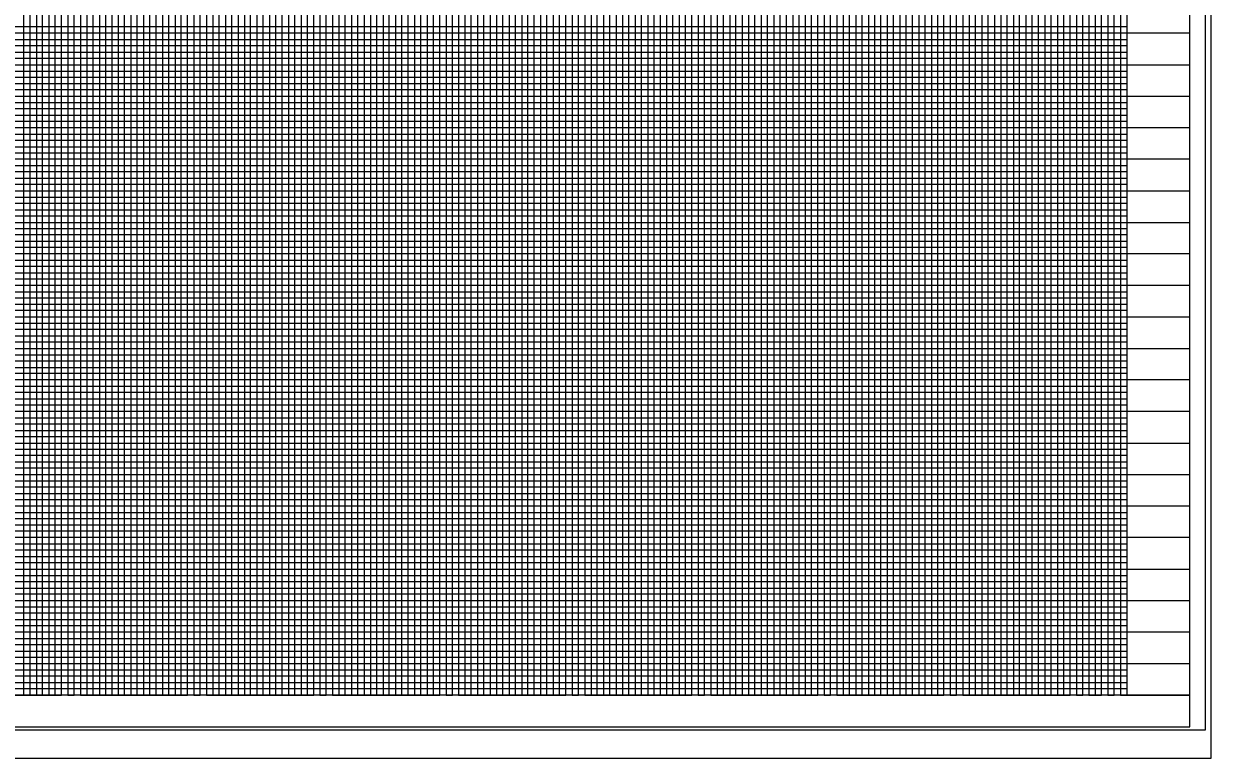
# Model space of a CAD drawing. Extents: x 2345490 to 2436403, y 465165 to 573888.
# Drawn here: x 2424020 to 2424962, y 532446 to 533028 of the extents above; entities that cross this region are included whole.
import ezdxf

# ---------------------------------------------------------------- set-up
doc = ezdxf.new("R2010")
doc.units = 0
for name, color, linetype in [('Old_Level_18', 7, 'Continuous'), ('Old_Level_41', 7, 'Continuous'), ('Old_Level_42', 7, 'Continuous'), ('Old_Level_43', 7, 'Continuous'), ('Old_Level_50', 7, 'Continuous'), ('Old_Level_51', 7, 'Continuous')]:
    doc.layers.add(name, color=color, linetype=linetype)

msp = doc.modelspace()

# ---------------------------------------------------------------- linework, layer by layer
at = {"layer": 'Old_Level_18'}
msp.add_lwpolyline([(2424945.325, 533520.5875), (2423445.325, 533520.5875), (2423445.325, 532470.5875), (2424945.325, 532470.5875)], close=True, dxfattribs=at)
at = {"layer": 'Old_Level_41'}
msp.add_line((2424945.325, 532495.5875), (2423445.325, 532495.5875), dxfattribs=at)
for points in [[(2423970.325, 532495.5875), (2424020.325, 532495.5875), (2424020.325, 533520.5875)], [(2423995.325, 532495.5875), (2424045.325, 532495.5875), (2424045.325, 533520.5875)], [(2424070.325, 533520.5875), (2424070.325, 532495.5875), (2424120.325, 532495.5875), (2424120.325, 533520.5875)], [(2424095.325, 533520.5875), (2424095.325, 532495.5875), (2424145.325, 532495.5875), (2424145.325, 533520.5875)], [(2424170.325, 533520.5875), (2424170.325, 532495.5875), (2424220.325, 532495.5875), (2424220.325, 533520.5875)], [(2424195.325, 533520.5875), (2424195.325, 532495.5875), (2424245.325, 532495.5875), (2424245.325, 533520.5875)], [(2424270.325, 533520.5875), (2424270.325, 532495.5875), (2424320.325, 532495.5875), (2424320.325, 533520.5875)], [(2424295.325, 533520.5875), (2424295.325, 532495.5875), (2424345.325, 532495.5875), (2424345.325, 533520.5875)], [(2424370.325, 533520.5875), (2424370.325, 532495.5875), (2424420.325, 532495.5875), (2424420.325, 533520.5875)], [(2424395.325, 533520.5875), (2424395.325, 532495.5875), (2424445.325, 532495.5875), (2424445.325, 533520.5875)], [(2424470.325, 533520.5875), (2424470.325, 532495.5875), (2424520.325, 532495.5875), (2424520.325, 533520.5875)], [(2424495.325, 533520.5875), (2424495.325, 532495.5875), (2424545.325, 532495.5875), (2424545.325, 533520.5875)], [(2424570.325, 533520.5875), (2424570.325, 532495.5875), (2424620.325, 532495.5875), (2424620.325, 533520.5875)], [(2424595.325, 533520.5875), (2424595.325, 532495.5875), (2424645.325, 532495.5875), (2424645.325, 533520.5875)], [(2424670.325, 533520.5875), (2424670.325, 532495.5875), (2424720.325, 532495.5875), (2424720.325, 533520.5875)], [(2424695.325, 533520.5875), (2424695.325, 532495.5875), (2424745.325, 532495.5875), (2424745.325, 533520.5875)], [(2424770.325, 533383.0375), (2424770.325, 532495.5875), (2424820.325, 532495.5875), (2424820.325, 533383.0375)], [(2424870.325, 533383.0375), (2424870.325, 532495.5875)], [(2424945.325, 533020.5875), (2423445.325, 533020.5875), (2423445.325, 532970.5875), (2424945.325, 532970.5875)], [(2424945.325, 532920.5875), (2423445.325, 532920.5875), (2423445.325, 532870.5875), (2424945.325, 532870.5875)], [(2424945.325, 532845.5875), (2423445.325, 532845.5875), (2423445.325, 532895.5875), (2424945.325, 532895.5875)], [(2424945.325, 532820.5875), (2423445.325, 532820.5875), (2423445.325, 532770.5875), (2424945.325, 532770.5875)], [(2424945.325, 532745.5875), (2423445.325, 532745.5875), (2423445.325, 532795.5875), (2424945.325, 532795.5875)], [(2424945.325, 532720.5875), (2423445.325, 532720.5875), (2423445.325, 532670.5875), (2424945.325, 532670.5875)], [(2424945.325, 532620.5875), (2423445.325, 532620.5875), (2423445.325, 532570.5875), (2424945.325, 532570.5875)], [(2424945.325, 532545.5875), (2423445.325, 532545.5875), (2423445.325, 532595.5875), (2424945.325, 532595.5875)], [(2424945.325, 532520.5875), (2423445.325, 532520.5875)]]:
    msp.add_lwpolyline(points, dxfattribs=at)
at = {"layer": 'Old_Level_42'}
for points in [[(2424795.325, 533383.0375), (2424795.325, 532495.5875), (2424845.325, 532495.5875), (2424845.325, 533383.0375)], [(2424895.325, 533383.0375), (2424895.325, 532495.5875), (2424945.325, 532495.5875)], [(2424945.325, 532945.5875), (2423445.325, 532945.5875), (2423445.325, 532995.5875), (2424945.325, 532995.5875)], [(2424945.325, 532645.5875), (2423445.325, 532645.5875), (2423445.325, 532695.5875), (2424945.325, 532695.5875)]]:
    msp.add_lwpolyline(points, dxfattribs=at)
at = {"layer": 'Old_Level_43'}
for points in [[(2424025.325, 532495.5875), (2424025.325, 533520.5875)], [(2424030.325, 533520.5875), (2424030.325, 532495.5875), (2424035.325, 532495.5875), (2424035.325, 533520.5875)], [(2424040.325, 533520.5875), (2424040.325, 532495.5875), (2424050.325, 532495.5875), (2424050.325, 533520.5875)], [(2424055.325, 533520.5875), (2424055.325, 532495.5875), (2424055.325, 532495.5875), (2424060.325, 532495.5875), (2424060.325, 533520.5875)], [(2424065.325, 533520.5875), (2424065.325, 532495.5875), (2424075.325, 532495.5875), (2424075.325, 533520.5875)], [(2424080.325, 533520.5875), (2424080.325, 532495.5875), (2424085.325, 532495.5875), (2424085.325, 533520.5875)], [(2424090.325, 533520.5875), (2424090.325, 532495.5875), (2424100.325, 532495.5875), (2424100.325, 533520.5875)], [(2424105.325, 533520.5875), (2424105.325, 532495.5875), (2424110.325, 532495.5875), (2424110.325, 533520.5875)], [(2424115.325, 533520.5875), (2424115.325, 532495.5875), (2424125.325, 532495.5875), (2424125.325, 533520.5875)], [(2424130.325, 533520.5875), (2424130.325, 532495.5875), (2424135.325, 532495.5875), (2424135.325, 533520.5875)], [(2424140.325, 533520.5875), (2424140.325, 532495.5875), (2424150.325, 532495.5875), (2424150.325, 533520.5875)], [(2424155.325, 533520.5875), (2424155.325, 532495.5875), (2424160.325, 532495.5875), (2424160.325, 533520.5875)], [(2424165.325, 533520.5875), (2424165.325, 532495.5875), (2424175.325, 532495.5875), (2424175.325, 533520.5875)], [(2424180.325, 533520.5875), (2424180.325, 532495.5875), (2424185.325, 532495.5875), (2424185.325, 533520.5875)], [(2424190.325, 533520.5875), (2424190.325, 532495.5875), (2424200.325, 532495.5875), (2424200.325, 533520.5875)], [(2424205.325, 533520.5875), (2424205.325, 532495.5875)], [(2424215.325, 533519.9875), (2424215.325, 532495.5875), (2424225.325, 532495.5875), (2424225.325, 533520.5875)], [(2424230.325, 533520.5875), (2424230.325, 532495.5875), (2424235.325, 532495.5875), (2424235.325, 533520.5875)], [(2424240.325, 533520.5875), (2424240.325, 532495.5875), (2424250.325, 532495.5875), (2424250.325, 533520.5875)], [(2424255.325, 533520.5875), (2424255.325, 532495.5875), (2424260.325, 532495.5875), (2424260.325, 533520.5875)], [(2424265.325, 533520.5875), (2424265.325, 532495.5875), (2424275.325, 532495.5875), (2424275.325, 533520.5875)], [(2424280.325, 533520.5875), (2424280.325, 532495.5875), (2424285.325, 532495.5875), (2424285.325, 533520.5875)], [(2424290.325, 533520.5875), (2424290.325, 532495.5875), (2424300.325, 532495.5875), (2424300.325, 533520.5875)], [(2424305.325, 533520.5875), (2424305.325, 532495.5875), (2424310.325, 532495.5875), (2424310.325, 533520.5875)], [(2424315.325, 533520.5875), (2424315.325, 532495.5875), (2424325.325, 532495.5875), (2424325.325, 533520.5875)], [(2424330.325, 533520.5875), (2424330.325, 532495.5875), (2424335.325, 532495.5875), (2424335.325, 533520.5875)], [(2424340.325, 533520.5875), (2424340.325, 532495.5875), (2424350.325, 532495.5875), (2424350.325, 533520.5875)], [(2424355.325, 533520.5875), (2424355.325, 532495.5875), (2424360.325, 532495.5875), (2424360.325, 533520.5875)], [(2424365.325, 533520.5875), (2424365.325, 532495.5875), (2424375.325, 532495.5875), (2424375.325, 533520.5875)], [(2424380.325, 533520.5875), (2424380.325, 532495.5875), (2424385.325, 532495.5875), (2424385.325, 533520.5875)], [(2424390.325, 533520.5875), (2424390.325, 532495.5875), (2424400.325, 532495.5875), (2424400.325, 533520.5875)], [(2424405.325, 533520.5875), (2424405.325, 532495.5875), (2424410.325, 532495.5875), (2424410.325, 533520.5875)], [(2424415.325, 533520.5875), (2424415.325, 532495.5875), (2424425.325, 532495.5875), (2424425.325, 533520.5875)], [(2424430.325, 533520.5875), (2424430.325, 532495.5875), (2424435.325, 532495.5875), (2424435.325, 533520.5875)], [(2424440.325, 533520.5875), (2424440.325, 532495.5875), (2424450.325, 532495.5875), (2424450.325, 533520.5875)], [(2424455.325, 533520.5875), (2424455.325, 532495.5875), (2424460.325, 532495.5875), (2424460.325, 533520.5875)], [(2424465.325, 533520.5875), (2424465.325, 532495.5875), (2424475.325, 532495.5875), (2424475.325, 533520.5875)], [(2424480.325, 533520.5875), (2424480.325, 532495.5875), (2424485.325, 532495.5875), (2424485.325, 533520.5875)], [(2424490.325, 533520.5875), (2424490.325, 532495.5875), (2424500.325, 532495.5875), (2424500.325, 533520.5875)], [(2424505.325, 533520.5875), (2424505.325, 532495.5875), (2424510.325, 532495.5875), (2424510.325, 533520.5875)], [(2424515.325, 533520.5875), (2424515.325, 532495.5875)], [(2424515.325, 532495.5875), (2424525.325, 532495.5875), (2424525.325, 533520.5875)], [(2424530.325, 533520.5875), (2424530.325, 532495.5875), (2424535.325, 532495.5875), (2424535.325, 533520.5875)], [(2424540.325, 533520.5875), (2424540.325, 532495.5875), (2424550.325, 532495.5875), (2424550.325, 533520.5875)], [(2424555.325, 533520.5875), (2424555.325, 532495.5875), (2424560.325, 532495.5875), (2424560.325, 533520.5875)], [(2424565.325, 533520.5875), (2424565.325, 532495.5875), (2424575.325, 532495.5875), (2424575.325, 533520.5875)], [(2424580.325, 533520.5875), (2424580.325, 532495.5875), (2424585.325, 532495.5875), (2424585.325, 533520.5875)], [(2424590.325, 533520.5875), (2424590.325, 532495.5875), (2424600.325, 532495.5875), (2424600.325, 533520.5875)], [(2424605.325, 533520.5875), (2424605.325, 532495.5875), (2424610.325, 532495.5875), (2424610.325, 533520.5875)], [(2424615.325, 533520.5875), (2424615.325, 532495.5875), (2424625.325, 532495.5875), (2424625.325, 533520.5875)], [(2424630.325, 533520.5875), (2424630.325, 532495.5875), (2424635.325, 532495.5875), (2424635.325, 533520.5875)], [(2424640.325, 533520.5875), (2424640.325, 532495.5875), (2424650.325, 532495.5875), (2424650.325, 533520.5875)], [(2424655.325, 533520.5875), (2424655.325, 532495.5875), (2424660.325, 532495.5875), (2424660.325, 533520.5875)], [(2424665.325, 533520.5875), (2424665.325, 532495.5875), (2424675.325, 532495.5875), (2424675.325, 533520.5875)], [(2424680.325, 533520.5875), (2424680.325, 532495.5875), (2424685.325, 532495.5875), (2424685.325, 533520.5875)], [(2424690.325, 533520.5875), (2424690.325, 532495.5875), (2424700.325, 532495.5875), (2424700.325, 533520.5875)], [(2424705.325, 533520.5875), (2424705.325, 532495.5875), (2424710.325, 532495.5875), (2424710.325, 533520.5875)], [(2424715.325, 533520.5875), (2424715.325, 532495.5875), (2424725.325, 532495.5875), (2424725.325, 533520.5875)], [(2424730.325, 533520.5875), (2424730.325, 532495.5875), (2424735.325, 532495.5875), (2424735.325, 533520.5875)], [(2424740.325, 533520.5875), (2424740.325, 532495.5875), (2424750.325, 532495.5875), (2424750.325, 533383.0375)], [(2424205.325, 532495.5875), (2424210.325, 532495.5875), (2424210.325, 533519.9875)], [(2424755.325, 533383.0375), (2424755.325, 532495.5875), (2424760.325, 532495.5875), (2424760.325, 533383.0375)], [(2424765.325, 533383.0375), (2424765.325, 532495.5875), (2424775.325, 532495.5875), (2424775.325, 533383.0375)], [(2424780.325, 533383.0375), (2424780.325, 532495.5875), (2424785.325, 532495.5875), (2424785.325, 533383.0375)], [(2424790.325, 533383.0375), (2424790.325, 532495.5875), (2424800.325, 532495.5875), (2424800.325, 533383.0375)], [(2424805.325, 533383.0375), (2424805.325, 532495.5875), (2424810.325, 532495.5875), (2424810.325, 533383.0375)], [(2424815.325, 533383.0375), (2424815.325, 532495.5875), (2424825.325, 532495.5875), (2424825.325, 533383.0375)], [(2424830.325, 533383.0375), (2424830.325, 532495.5875)], [(2424830.325, 532495.5875), (2424835.325, 532495.5875), (2424835.325, 533383.0375)], [(2424840.325, 533383.0375), (2424840.325, 532495.5875), (2424850.325, 532495.5875), (2424850.325, 533383.0375)], [(2424855.325, 533383.0375), (2424855.325, 532495.5875), (2424860.325, 532495.5875), (2424860.325, 533383.0375)], [(2424865.325, 533383.0375), (2424865.325, 532495.5875), (2424875.325, 532495.5875), (2424875.325, 533383.0375)], [(2424880.325, 533383.0375), (2424880.325, 532495.5875), (2424885.325, 532495.5875), (2424885.325, 533383.0375)], [(2424890.325, 533383.0375), (2424890.325, 532495.5875), (2424900.325, 532495.5875)], [(2424895.325, 533025.5875), (2423495.325, 533025.5875), (2423495.325, 533015.5875), (2424895.325, 533015.5875)], [(2424895.325, 533010.5875), (2423495.325, 533010.5875), (2423495.325, 533005.5875), (2424895.325, 533005.5875)], [(2424895.325, 533000.5875), (2423495.325, 533000.5875)], [(2423495.325, 532990.5875), (2424895.325, 532990.5875)], [(2424895.325, 532985.5875), (2423495.325, 532985.5875), (2423495.325, 532980.5875), (2424895.325, 532980.5875)], [(2424895.325, 532975.5875), (2423495.325, 532975.5875), (2423495.325, 532965.5875), (2424895.325, 532965.5875)], [(2424895.325, 532960.5875), (2423495.325, 532960.5875), (2423495.325, 532955.5875), (2424895.325, 532955.5875)], [(2424895.325, 532950.5875), (2423495.325, 532950.5875), (2423495.325, 532940.5875), (2424895.325, 532940.5875)], [(2424895.325, 532935.5875), (2423495.325, 532935.5875), (2423495.325, 532930.5875), (2424895.325, 532930.5875)], [(2424895.325, 532925.5875), (2423495.325, 532925.5875), (2423495.325, 532915.5875), (2424895.325, 532915.5875)], [(2424895.325, 532910.5875), (2423495.325, 532910.5875), (2423495.325, 532905.5875), (2424895.325, 532905.5875)], [(2424895.325, 532900.5875), (2423495.325, 532900.5875), (2423495.325, 532890.5875), (2424895.325, 532890.5875)], [(2424895.325, 532885.5875), (2423495.325, 532885.5875), (2423495.325, 532880.5875), (2424895.325, 532880.5875)], [(2424895.325, 532875.5875), (2423495.325, 532875.5875), (2423495.325, 532865.5875), (2424895.325, 532865.5875)], [(2424895.325, 532860.5875), (2423495.325, 532860.5875), (2423495.325, 532855.5875), (2424895.325, 532855.5875)], [(2424895.325, 532850.5875), (2423495.325, 532850.5875), (2423495.325, 532840.5875), (2424895.325, 532840.5875)], [(2424895.325, 532835.5875), (2423495.325, 532835.5875), (2423495.325, 532830.5875), (2424895.325, 532830.5875)], [(2424895.325, 532825.5875), (2423495.325, 532825.5875), (2423495.325, 532815.5875), (2424895.325, 532815.5875)], [(2424895.325, 532810.5875), (2423495.325, 532810.5875), (2423495.325, 532805.5875), (2424895.325, 532805.5875)], [(2424895.325, 532800.5875), (2423495.325, 532800.5875), (2423495.325, 532790.5875), (2424895.325, 532790.5875)], [(2424895.325, 532785.5875), (2423495.325, 532785.5875), (2423495.325, 532780.5875), (2424895.325, 532780.5875)], [(2424895.325, 532775.5875), (2423495.325, 532775.5875), (2423495.325, 532765.5875), (2424895.325, 532765.5875)], [(2424895.325, 532760.5875), (2423495.325, 532760.5875), (2423495.325, 532755.5875), (2424895.325, 532755.5875)], [(2424895.325, 532750.5875), (2423495.325, 532750.5875), (2423495.325, 532740.5875), (2424895.325, 532740.5875)], [(2424895.325, 532735.5875), (2423495.325, 532735.5875), (2423495.325, 532730.5875), (2424895.325, 532730.5875)], [(2424895.325, 532725.5875), (2423495.325, 532725.5875), (2423495.325, 532715.5875), (2424895.325, 532715.5875)], [(2424895.325, 532710.5875), (2423495.325, 532710.5875), (2423495.325, 532705.5875), (2424895.325, 532705.5875)], [(2424895.325, 532700.5875), (2423495.325, 532700.5875)], [(2423495.325, 532690.5875), (2424895.325, 532690.5875)], [(2424895.325, 532685.5875), (2423495.325, 532685.5875), (2423495.325, 532680.5875), (2424895.325, 532680.5875)], [(2424895.325, 532675.5875), (2423495.325, 532675.5875)], [(2423495.325, 532665.5875), (2424895.325, 532665.5875)], [(2424895.325, 532660.5875), (2423495.325, 532660.5875), (2423495.325, 532655.5875), (2424895.325, 532655.5875)], [(2424895.325, 532650.5875), (2423495.325, 532650.5875), (2423495.325, 532640.5875), (2424895.325, 532640.5875)], [(2424895.325, 532635.5875), (2423495.325, 532635.5875), (2423495.325, 532630.5875), (2424895.325, 532630.5875)], [(2424895.325, 532625.5875), (2423495.325, 532625.5875), (2423495.325, 532615.5875), (2424895.325, 532615.5875)], [(2424895.325, 532610.5875), (2423495.325, 532610.5875), (2423495.325, 532605.5875), (2424895.325, 532605.5875)], [(2424895.325, 532600.5875), (2423495.325, 532600.5875), (2423495.325, 532590.5875), (2424895.325, 532590.5875)], [(2424895.325, 532585.5875), (2423495.325, 532585.5875), (2423495.325, 532580.5875), (2424895.325, 532580.5875)], [(2424895.325, 532575.5875), (2423495.325, 532575.5875), (2423495.325, 532565.5875), (2424895.325, 532565.5875)], [(2424895.325, 532560.5875), (2423495.325, 532560.5875), (2423495.325, 532555.5875), (2424895.325, 532555.5875)], [(2424895.325, 532550.5875), (2423495.325, 532550.5875), (2423495.325, 532540.5875), (2424895.325, 532540.5875)], [(2424895.325, 532535.5875), (2423495.325, 532535.5875), (2423495.325, 532530.5875), (2424895.325, 532530.5875)], [(2424895.325, 532525.5875), (2423495.325, 532525.5875), (2423495.325, 532515.5875), (2424895.325, 532515.5875)], [(2424895.325, 532510.5875), (2423495.325, 532510.5875), (2423495.325, 532505.5875), (2424895.325, 532505.5875)], [(2424895.325, 532500.5875), (2423495.325, 532500.5875)]]:
    msp.add_lwpolyline(points, dxfattribs=at)
at = {"layer": 'Old_Level_50'}
msp.add_lwpolyline([(2424957.825, 533523.1375), (2423291.325, 533523.1375), (2423291.325, 532468.0375), (2424957.825, 532468.0375)], close=True, dxfattribs=at)
at = {"layer": 'Old_Level_51'}
msp.add_lwpolyline([(2424962.325, 533545.5875), (2423278.325, 533545.5875), (2423278.325, 532445.5875), (2424962.325, 532445.5875)], close=True, dxfattribs=at)

doc.saveas('drawing.dxf')
